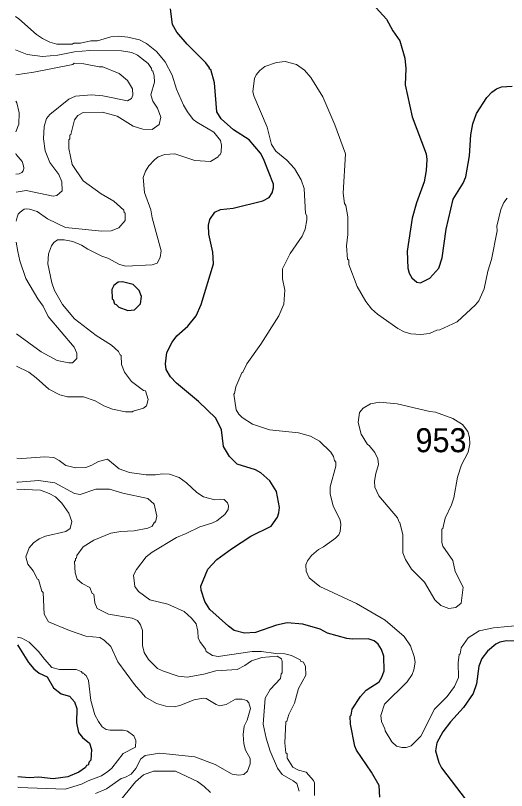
# Model space of a CAD drawing. Extents: x 447.8 to 473.9, y 7733.1 to 7760.8.
# Drawn here: x 447.788 to 449.421, y 7754.756 to 7757.336 of the extents above; entities that cross this region are included whole.
import ezdxf

# ---------------------------------------------------------------- set-up
doc = ezdxf.new("R2010")
doc.units = 0
doc.header["$LTSCALE"] = 0.032
doc.layers.add('1', color=7, linetype='Continuous', lineweight=25)
doc.layers.add('2', color=7, linetype='Continuous', lineweight=13)
doc.layers.add('21', color=7, linetype='Continuous')

msp = doc.modelspace()

# ---------------------------------------------------------------- linework, layer by layer
at = {"layer": '1'}
for points in [[(448.9759, 7757.3743), (449.0215, 7757.3236), (449.0431, 7757.2843), (449.0667, 7757.2514), (449.0835, 7757.1937), (449.0859, 7757.1588), (449.0844, 7757.1052), (449.1073, 7756.9983), (449.154, 7756.875), (449.1565, 7756.8558), (449.1537, 7756.8195), (449.1469, 7756.7816), (449.1214, 7756.7115), (449.1073, 7756.6606), (449.0908, 7756.5512), (449.0931, 7756.4951), (449.0972, 7756.4774), (449.1066, 7756.4622), (449.1226, 7756.4477), (449.1352, 7756.446), (449.1656, 7756.4613), (449.1965, 7756.4941), (449.2069, 7756.5292), (449.2207, 7756.6249), (449.2438, 7756.7244), (449.2771, 7756.7777), (449.2857, 7756.7985), (449.2985, 7756.8686), (449.3024, 7756.9385), (449.3093, 7756.9754), (449.3215, 7757.009), (449.3556, 7757.0625), (449.3721, 7757.0803), (449.3882, 7757.0918), (449.4047, 7757.0982), (449.4402, 7757.1007)], [(448.4734, 7755.9564), (448.4541, 7755.9948), (448.3969, 7756.0504), (448.3233, 7756.1119), (448.3039, 7756.1332), (448.2891, 7756.1572), (448.2869, 7756.1761), (448.2916, 7756.2138), (448.3093, 7756.2487), (448.3242, 7756.2689), (448.3607, 7756.301), (448.3888, 7756.3363), (448.4061, 7756.3741), (448.4471, 7756.5091), (448.4447, 7756.5476), (448.4308, 7756.6079), (448.4301, 7756.6376), (448.4339, 7756.6566), (448.4512, 7756.6805), (448.47, 7756.6894), (448.5124, 7756.6944), (448.6106, 7756.7189), (448.6319, 7756.7303), (448.6412, 7756.7457), (448.6467, 7756.7624), (448.6467, 7756.7744), (448.6132, 7756.8583), (448.6028, 7756.8775), (448.5655, 7756.9212), (448.5126, 7756.9552), (448.4718, 7756.992), (448.4576, 7757.0151), (448.4504, 7757.1116), (448.4373, 7757.1559), (448.4337, 7757.157), (448.4333, 7757.1614), (448.4208, 7757.1782), (448.3586, 7757.2398), (448.3247, 7757.28), (448.3101, 7757.3055), (448.3037, 7757.3576)], [(448.6563, 7755.7508), (448.6344, 7755.7863), (448.6045, 7755.8131), (448.5859, 7755.8229), (448.5254, 7755.8425), (448.5003, 7755.8676), (448.4799, 7755.9015), (448.4734, 7755.9564)], [(448.5707, 7755.6024), (448.6387, 7755.6363), (448.6596, 7755.6661), (448.6643, 7755.6804), (448.6659, 7755.6976), (448.6563, 7755.7508)], [(448.9995, 7754.7342), (448.998, 7754.7722), (448.9726, 7754.8171), (448.9221, 7754.8908), (448.9172, 7754.9036), (448.902, 7754.9773), (448.9017, 7755.0034), (448.9049, 7755.0068), (448.9081, 7755.0269), (448.9354, 7755.0693), (448.9541, 7755.0905), (448.9975, 7755.1183), (449.0066, 7755.1336), (449.0138, 7755.1545), (449.0126, 7755.2035), (449.0054, 7755.2257), (448.9945, 7755.2426), (448.9809, 7755.2546), (448.9609, 7755.261), (448.9077, 7755.2595), (448.8901, 7755.2619), (448.8259, 7755.2801), (448.8009, 7755.293), (448.7442, 7755.31), (448.6913, 7755.3139), (448.6563, 7755.3059), (448.5858, 7755.282), (448.5502, 7755.2796), (448.5156, 7755.289), (448.4961, 7755.3029), (448.4345, 7755.3586), (448.4173, 7755.3849), (448.4052, 7755.4228), (448.4047, 7755.4366), (448.4279, 7755.4927), (448.4574, 7755.5246), (448.506, 7755.5606), (448.5707, 7755.6024)], [(449.4743, 7755.253), (449.4207, 7755.2538), (449.3984, 7755.2499), (449.386, 7755.2436), (449.3577, 7755.2202), (449.3396, 7755.1952), (449.3291, 7755.1702), (449.3217, 7755.1116), (449.3098, 7755.0794), (449.2777, 7755.0321), (449.2348, 7754.9851), (449.2096, 7754.9511), (449.1899, 7754.9149), (449.1854, 7754.8876), (449.1964, 7754.849), (449.2047, 7754.832), (449.2874, 7754.724)], [(447.7944, 7755.2411), (447.7979, 7755.2355), (447.8317, 7755.1818), (447.8491, 7755.1608), (447.867, 7755.1471), (447.8932, 7755.1344), (447.9143, 7755.0981), (447.9405, 7755.0773), (447.9679, 7755.0701), (447.9845, 7755.051), (447.9926, 7755.0294), (447.991, 7754.9817), (447.9975, 7754.9496), (448.0105, 7754.9322), (448.0344, 7754.9137), (448.0407, 7754.8931), (448.0381, 7754.8575), (448.0327, 7754.8514), (448.0293, 7754.8404), (448.0247, 7754.8393), (448.0214, 7754.8332), (447.9984, 7754.8167), (447.9625, 7754.8018), (447.9132, 7754.7954), (447.8659, 7754.8001), (447.8331, 7754.7986), (447.7957, 7754.802)]]:
    msp.add_lwpolyline(points, dxfattribs=at)
msp.add_lwpolyline([(448.1795, 7756.4397), (448.1434, 7756.449), (448.1294, 7756.4477), (448.1146, 7756.4369), (448.1082, 7756.4241), (448.1097, 7756.3925), (448.1128, 7756.3902), (448.1176, 7756.3756), (448.1229, 7756.374), (448.1317, 7756.3647), (448.1622, 7756.3537), (448.1836, 7756.3559), (448.2042, 7756.3757), (448.2074, 7756.4006), (448.1995, 7756.4198)], close=True, dxfattribs=at)
at = {"layer": '2'}
for points in [[(447.7881, 7757.3319), (447.7997, 7757.3241), (447.8574, 7757.2728), (447.878, 7757.2586), (447.9022, 7757.2469), (447.925, 7757.2402), (447.9763, 7757.2402), (447.9818, 7757.2434), (448.0045, 7757.2435), (448.0382, 7757.2515), (448.0606, 7757.2508), (448.1052, 7757.2643), (448.131, 7757.2667), (448.1613, 7757.2634), (448.2004, 7757.254), (448.2239, 7757.2428), (448.2574, 7757.2159), (448.2864, 7757.1818), (448.3095, 7757.1369), (448.3239, 7757.0901), (448.3468, 7757.0368), (448.3596, 7757.0144), (448.3793, 7756.9899), (448.3913, 7756.9802), (448.448, 7756.9476), (448.4702, 7756.9194), (448.4736, 7756.9043), (448.4719, 7756.8811), (448.4688, 7756.8727), (448.4643, 7756.8701), (448.4623, 7756.8646), (448.4364, 7756.8491), (448.3847, 7756.8524), (448.318, 7756.8746), (448.2848, 7756.8731), (448.2624, 7756.8648), (448.2499, 7756.8554), (448.2317, 7756.8349), (448.2203, 7756.8169), (448.2123, 7756.7958), (448.2171, 7756.7461), (448.2379, 7756.6884), (448.2421, 7756.6621), (448.2731, 7756.5524), (448.2695, 7756.5304), (448.2594, 7756.511), (448.2431, 7756.506), (448.1555, 7756.5013), (448.1344, 7756.5073), (448.0955, 7756.5274), (448.0754, 7756.5342), (448.0282, 7756.5579), (448.008, 7756.5711), (447.9792, 7756.583), (447.9497, 7756.5893), (447.9276, 7756.5892), (447.9159, 7756.5798), (447.908, 7756.569), (447.8982, 7756.5419), (447.8957, 7756.5091), (447.909, 7756.446), (447.9183, 7756.4204), (447.9447, 7756.3741), (447.9842, 7756.3262), (448.0567, 7756.2706), (448.1075, 7756.2388), (448.1305, 7756.2173), (448.136, 7756.2057), (448.1392, 7756.2043), (448.1402, 7756.174), (448.1502, 7756.1487), (448.1743, 7756.1174), (448.2142, 7756.0879), (448.2204, 7756.0862), (448.2298, 7756.0575), (448.2237, 7756.0366), (448.2137, 7756.0282), (448.1793, 7756.0187), (448.1775, 7756.0162), (448.154, 7756.0168), (448.1106, 7756.0252), (448.0822, 7756.0364), (448.0529, 7756.0525), (448.0147, 7756.0667), (447.9606, 7756.0667), (447.9354, 7756.0729), (447.8994, 7756.0915), (447.8566, 7756.1298), (447.8321, 7756.148), (447.7916, 7756.1684)], [(447.7901, 7756.6513), (447.7937, 7756.6643), (447.797, 7756.6738), (447.8034, 7756.6813), (447.8167, 7756.6908), (447.8243, 7756.6919), (447.8349, 7756.6904), (447.8598, 7756.6829), (447.8942, 7756.6586), (447.9548, 7756.6295), (448.0753, 7756.6182), (448.106, 7756.6186), (448.1318, 7756.6285), (448.1529, 7756.6529), (448.1529, 7756.6779), (448.1498, 7756.6801), (448.1482, 7756.6877), (448.115, 7756.7171), (448.0734, 7756.7422), (448.0134, 7756.7851), (447.9766, 7756.8398), (447.9654, 7756.8932), (447.9654, 7756.9216), (447.9685, 7756.9255), (447.9686, 7756.9368), (447.9719, 7756.9396), (447.9845, 7756.9882), (447.9959, 7757.0029), (448.0131, 7757.0124), (448.0779, 7757.014), (448.1267, 7757), (448.1797, 7756.9668), (448.2119, 7756.9573), (448.2427, 7756.9557), (448.266, 7756.9728), (448.2716, 7756.9968), (448.2603, 7757.0269), (448.2446, 7757.0505), (448.238, 7757.0715), (448.2499, 7757.1132), (448.2492, 7757.1352), (448.2453, 7757.1505), (448.2413, 7757.153), (448.2409, 7757.1586), (448.2292, 7757.1757), (448.194, 7757.2036), (448.1753, 7757.2121), (448.141, 7757.2178), (448.0354, 7757.2194), (447.9843, 7757.2145), (447.9292, 7757.2034), (447.8774, 7757.1989), (447.8264, 7757.2053), (447.7884, 7757.2208)], [(448.7542, 7755.5068), (448.7591, 7755.5203), (448.7721, 7755.5387), (448.7953, 7755.558), (448.8129, 7755.5674), (448.8525, 7755.596), (448.8632, 7755.6075), (448.868, 7755.6184), (448.8704, 7755.6411), (448.8679, 7755.6562), (448.8442, 7755.7037), (448.8343, 7755.7425), (448.8343, 7755.7673), (448.8535, 7755.8352), (448.8535, 7755.8491), (448.8488, 7755.8546), (448.8456, 7755.8676), (448.8373, 7755.8823), (448.7993, 7755.9189), (448.7688, 7755.9351), (448.7294, 7755.9465), (448.6333, 7755.957), (448.5768, 7755.975), (448.5422, 7755.9973), (448.5307, 7756.0088), (448.5217, 7756.0236), (448.5137, 7756.0747), (448.5168, 7756.0777), (448.5213, 7756.0995), (448.5407, 7756.1466), (448.544, 7756.1486), (448.5576, 7756.1758), (448.6042, 7756.2415), (448.6643, 7756.336), (448.6803, 7756.3744), (448.6843, 7756.4209), (448.6756, 7756.4595), (448.6756, 7756.492), (448.7014, 7756.5431), (448.7411, 7756.6016), (448.7514, 7756.6244), (448.7573, 7756.655), (448.7565, 7756.6683), (448.7529, 7756.6769), (448.7477, 7756.7592), (448.738, 7756.7884), (448.7162, 7756.8268), (448.6902, 7756.8538), (448.6543, 7756.884), (448.6391, 7756.9064), (448.6256, 7756.9634), (448.5808, 7757.0676), (448.577, 7757.083), (448.5827, 7757.1256), (448.5884, 7757.1378), (448.6007, 7757.1526), (448.6171, 7757.1658), (448.6566, 7757.1793), (448.6855, 7757.1824), (448.723, 7757.1723), (448.749, 7757.154), (448.7703, 7757.1293), (448.8099, 7757.0645), (448.8502, 7756.9711), (448.8855, 7756.8746), (448.8775, 7756.744), (448.8824, 7756.71), (448.887, 7756.7033), (448.8936, 7756.6653), (448.8936, 7756.6069), (448.8888, 7756.5691), (448.8921, 7756.5242), (448.8968, 7756.5213), (448.8969, 7756.5071), (448.9242, 7756.4336), (448.9533, 7756.3831), (448.9723, 7756.3592), (448.9917, 7756.3415), (449.06, 7756.294), (449.0808, 7756.2824), (449.1033, 7756.2759), (449.1367, 7756.2735), (449.1648, 7756.2775), (449.1891, 7756.2879), (449.199, 7756.2891), (449.2569, 7756.3161)], [(447.7887, 7757.1376), (447.8487, 7757.1465), (447.9788, 7757.1729), (447.9834, 7757.1768), (448.0154, 7757.1752), (448.066, 7757.1649), (448.0789, 7757.1648), (448.1329, 7757.1424), (448.1601, 7757.1187), (448.1768, 7757.0916), (448.1785, 7757.0706), (448.1739, 7757.0594), (448.1605, 7757.0519), (448.078, 7757.0678), (448.0403, 7757.071), (447.9875, 7757.0669), (447.9654, 7757.0573), (447.9026, 7757.0058), (447.8912, 7756.9924), (447.8834, 7756.9665), (447.8812, 7756.9254), (447.8862, 7756.8852), (447.902, 7756.8463), (447.9321, 7756.8067), (447.9427, 7756.7823), (447.9429, 7756.7521), (447.9251, 7756.7361), (447.9131, 7756.7344), (447.8231, 7756.7536), (447.7898, 7756.7479)], [(447.7889, 7757.0503), (447.793, 7757.0451), (447.8003, 7757.0113), (447.7986, 7756.9741), (447.7892, 7756.9483)], [(447.7895, 7756.8766), (447.7908, 7756.8725), (447.8097, 7756.8493), (447.8147, 7756.835), (447.8158, 7756.8269), (447.8146, 7756.8212), (447.8134, 7756.818), (447.8088, 7756.8129), (447.8007, 7756.8082), (447.7897, 7756.8078)], [(449.2569, 7756.3161), (449.3183, 7756.3727), (449.3291, 7756.3863), (449.3472, 7756.4257), (449.3586, 7756.4849), (449.3713, 7756.5235), (449.3903, 7756.619), (449.3891, 7756.6349), (449.402, 7756.6896), (449.4119, 7756.7134), (449.4237, 7756.7275)], [(447.7913, 7756.2763), (447.8729, 7756.2157), (447.9271, 7756.1873), (447.9653, 7756.1794), (447.9781, 7756.1798), (447.9919, 7756.194), (447.9926, 7756.2121), (447.983, 7756.2318), (447.8968, 7756.3335), (447.8796, 7756.368), (447.8621, 7756.3922), (447.8225, 7756.4601), (447.8028, 7756.5194), (447.7954, 7756.5504), (447.7903, 7756.5807)], [(447.7925, 7755.8626), (447.8094, 7755.8607), (447.8861, 7755.8662), (447.9153, 7755.8646), (447.9336, 7755.8548), (447.9555, 7755.8375), (447.9888, 7755.8302), (448.0216, 7755.8315), (448.0417, 7755.8387), (448.0638, 7755.8513), (448.0942, 7755.859), (448.1331, 7755.8266), (448.167, 7755.815), (448.2227, 7755.807), (448.2534, 7755.807), (448.2771, 7755.8102), (448.2998, 7755.8086), (448.3322, 7755.7982), (448.3568, 7755.7803), (448.3913, 7755.7482), (448.4133, 7755.733), (448.4508, 7755.7237), (448.47, 7755.726), (448.4824, 7755.7242), (448.4937, 7755.7136), (448.4968, 7755.704), (448.4958, 7755.6913), (448.4845, 7755.6752), (448.4578, 7755.6541), (448.4414, 7755.6456), (448.4011, 7755.6337), (448.3559, 7755.611), (448.3237, 7755.5985), (448.2425, 7755.5492), (448.2232, 7755.5333), (448.19, 7755.4914), (448.1805, 7755.4724), (448.1855, 7755.4356), (448.1968, 7755.4185), (448.2344, 7755.3904), (448.2946, 7755.3761), (448.3493, 7755.3516), (448.3735, 7755.3298), (448.3886, 7755.3113), (448.395, 7755.2859), (448.3951, 7755.2639), (448.401, 7755.2515), (448.4204, 7755.2268), (448.4222, 7755.2191), (448.4431, 7755.205), (448.4626, 7755.2018), (448.5756, 7755.2187), (448.6066, 7755.2186), (448.6534, 7755.2117), (448.6839, 7755.2105), (448.706, 7755.2057), (448.7345, 7755.1906), (448.7364, 7755.187), (448.7464, 7755.1828), (448.7525, 7755.1689), (448.754, 7755.1396), (448.7298, 7755.0961), (448.7157, 7755.0473), (448.6967, 7755.0091), (448.69, 7754.9864), (448.6869, 7754.9842), (448.6836, 7754.9147), (448.6873, 7754.8816), (448.6916, 7754.8781), (448.6917, 7754.8642), (448.7107, 7754.8334), (448.7291, 7754.824), (448.7544, 7754.8175), (448.7794, 7754.789), (448.7829, 7754.7814), (448.7822, 7754.7399)], [(447.7927, 7755.782), (447.7966, 7755.7823), (447.8647, 7755.7877), (447.9191, 7755.7804), (447.9842, 7755.7443), (448.0027, 7755.7414), (448.0552, 7755.7588), (448.1007, 7755.7587), (448.1456, 7755.7459), (448.2279, 7755.7277), (448.249, 7755.709), (448.2579, 7755.6688), (448.2541, 7755.6497), (448.2506, 7755.6487), (448.2424, 7755.6362), (448.2285, 7755.6291), (448.1823, 7755.6207), (448.1389, 7755.6178), (448.1055, 7755.6123), (448.049, 7755.5891), (448.0135, 7755.5673), (447.9923, 7755.5384), (447.991, 7755.5294), (447.988, 7755.5279), (447.9878, 7755.5211), (447.9847, 7755.5181), (447.9867, 7755.4801), (447.993, 7755.4597), (448.0103, 7755.4447), (448.0358, 7755.4318), (448.0426, 7755.4119), (448.0487, 7755.4095), (448.052, 7755.3805), (448.0602, 7755.3619), (448.0975, 7755.3427), (448.1766, 7755.33), (448.1941, 7755.3215), (448.204, 7755.307), (448.2106, 7755.2888), (448.2106, 7755.2388), (448.2164, 7755.2151), (448.2304, 7755.1924), (448.2604, 7755.1626), (448.2806, 7755.1531), (448.329, 7755.1369), (448.3588, 7755.1337), (448.4148, 7755.1438), (448.454, 7755.1544), (448.5258, 7755.1593), (448.5506, 7755.172), (448.5731, 7755.1882), (448.6073, 7755.1988), (448.658, 7755.2033), (448.673, 7755.1944), (448.6755, 7755.1852), (448.6755, 7755.1476), (448.6721, 7755.1442), (448.6691, 7755.1293), (448.6356, 7755.0922), (448.6179, 7755.0638), (448.6123, 7754.9766), (448.622, 7754.9307), (448.6352, 7754.8874), (448.6594, 7754.8309), (448.6746, 7754.8094), (448.7119, 7754.7885), (448.7237, 7754.7791), (448.7316, 7754.7536)], [(447.7928, 7755.7585), (447.8717, 7755.7556), (447.8999, 7755.7451), (447.9215, 7755.733), (447.9427, 7755.7126), (447.9653, 7755.6787), (447.9749, 7755.6516), (447.9701, 7755.6278), (447.9552, 7755.6183), (447.8879, 7755.6021), (447.8671, 7755.5938), (447.8483, 7755.5807), (447.833, 7755.5637), (447.8228, 7755.5335), (447.8296, 7755.5097), (447.8471, 7755.4873), (447.861, 7755.4594), (447.8644, 7755.4585), (447.876, 7755.4193), (447.8803, 7755.4149), (447.8835, 7755.3432), (447.8974, 7755.318), (447.9676, 7755.2889), (448.0219, 7755.2703), (448.0681, 7755.2648), (448.0827, 7755.2568), (448.1047, 7755.2352), (448.1288, 7755.1838), (448.1842, 7755.1094), (448.2207, 7755.0667), (448.2565, 7755.0457), (448.2876, 7755.0371), (448.3155, 7755.0351), (448.3347, 7755.0393), (448.3825, 7755.0582), (448.4117, 7755.063), (448.4227, 7755.0621), (448.4552, 7755.0418), (448.4667, 7755.0383), (448.4887, 7755.0425), (448.5201, 7755.0598), (448.5425, 7755.0606), (448.5574, 7755.0551), (448.5641, 7755.0479), (448.5696, 7755.0295), (448.5589, 7754.9904), (448.5489, 7754.9698), (448.545, 7754.9423), (448.5475, 7754.9117), (448.5535, 7754.8906), (448.5681, 7754.8631), (448.5681, 7754.8451), (448.5599, 7754.8209), (448.547, 7754.8089), (448.5306, 7754.8066), (448.5082, 7754.8101), (448.4521, 7754.8421), (448.3843, 7754.8686), (448.2683, 7754.8803), (448.2193, 7754.8722), (448.2045, 7754.8612), (448.1882, 7754.8291), (448.1723, 7754.8101), (448.1521, 7754.7997), (448.1391, 7754.7963), (448.0909, 7754.7611), (448.0546, 7754.7461)], [(449.0176, 7755.3232), (448.9224, 7755.3781), (448.8001, 7755.4349), (448.7652, 7755.4634), (448.7549, 7755.4866), (448.7542, 7755.5068)], [(449.4733, 7755.3059), (449.3784, 7755.298), (449.3297, 7755.2875), (449.2932, 7755.2638), (449.2707, 7755.2304), (449.2671, 7755.2109), (449.264, 7755.2085), (449.2608, 7755.1812), (449.2616, 7755.1327), (449.2486, 7755.1017), (449.2237, 7755.0686), (449.1817, 7755.0264), (449.136, 7754.9368), (449.1036, 7754.9044), (449.0875, 7754.8988), (449.0725, 7754.8994), (449.0558, 7754.9042), (449.0396, 7754.9181), (449.0171, 7754.9545), (449.0168, 7754.9608), (449.0059, 7754.9858), (449.0027, 7755.0056), (449.0156, 7755.0433), (449.0905, 7755.1182), (449.1071, 7755.1422), (449.1133, 7755.1579), (449.1172, 7755.1833), (449.1145, 7755.202), (449.1019, 7755.2377), (449.0811, 7755.2683), (449.0176, 7755.3232)], [(447.7958, 7754.7667), (447.7979, 7754.7666), (447.9532, 7754.7603), (448.0075, 7754.7768), (448.0292, 7754.7888), (448.0746, 7754.8052), (448.0955, 7754.8189), (448.1081, 7754.8308), (448.1467, 7754.8791), (448.1867, 7754.9006), (448.1883, 7754.9228), (448.1816, 7754.938), (448.1611, 7754.9538), (448.1457, 7754.9572), (448.1029, 7754.9565), (448.0899, 7754.9593), (448.0765, 7754.9679), (448.0636, 7754.9855), (448.0521, 7755.0081), (448.0383, 7755.0554), (448.0311, 7755.1221), (448.0227, 7755.1393), (448.0174, 7755.1419), (448.0158, 7755.1462), (448.0111, 7755.1462), (448.0065, 7755.1523), (447.9895, 7755.1592), (447.9345, 7755.1591), (447.9091, 7755.166), (447.8841, 7755.1928), (447.8649, 7755.2189), (447.8337, 7755.2501), (447.8088, 7755.2627), (447.7943, 7755.2664)], [(448.4365, 7754.7499), (448.4161, 7754.7695), (448.3934, 7754.7857), (448.3204, 7754.8202), (448.2475, 7754.821), (448.2141, 7754.8083), (448.1869, 7754.7844), (448.1388, 7754.7251)]]:
    msp.add_lwpolyline(points, dxfattribs=at)
msp.add_lwpolyline([(449.2586, 7755.799), (449.2712, 7755.8397), (449.2935, 7755.8827), (449.2994, 7755.9098), (449.298, 7755.9306), (449.2924, 7755.9511), (449.2747, 7755.9747), (449.2431, 7755.9937), (449.1853, 7756.0153), (449.1665, 7756.0174), (449.0574, 7756.0426), (448.9989, 7756.0483), (448.9683, 7756.0432), (448.944, 7756.0281), (448.9326, 7756.0139), (448.9273, 7755.9811), (448.9381, 7755.9425), (448.9583, 7755.9081), (448.964, 7755.9046), (448.9833, 7755.8807), (448.9936, 7755.8605), (448.9955, 7755.841), (448.9863, 7755.8107), (448.9822, 7755.7861), (448.9834, 7755.7657), (448.9961, 7755.7367), (449.0582, 7755.6632), (449.0637, 7755.6492), (449.0668, 7755.6477), (449.0763, 7755.6071), (449.0763, 7755.5475), (449.0853, 7755.5246), (449.1057, 7755.4931), (449.1485, 7755.4494), (449.1826, 7755.3904), (449.2026, 7755.3721), (449.2296, 7755.3621), (449.2524, 7755.3647), (449.2703, 7755.38), (449.2775, 7755.4331), (449.2501, 7755.4853), (449.243, 7755.5213), (449.2096, 7755.569), (449.2063, 7755.5818), (449.2063, 7755.6255), (449.2094, 7755.6286), (449.2172, 7755.662), (449.2387, 7755.7069), (449.2463, 7755.73)], close=True, dxfattribs=at)

# ---------------------------------------------------------------- texts
at = {"layer": '21', "width": 0.95}
msp.add_text('953', height=0.08, dxfattribs=at).set_placement((449.1186, 7755.882))

doc.saveas('drawing.dxf')
